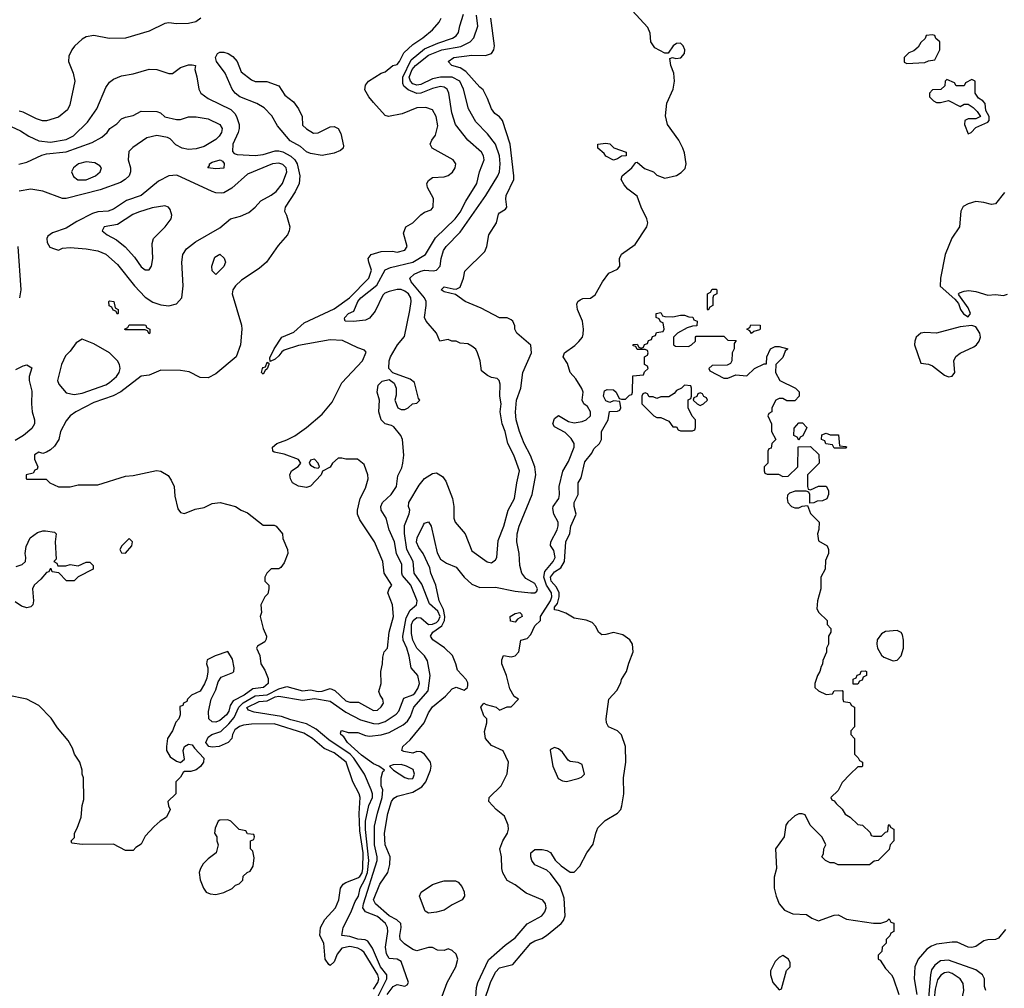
# Model space of a CAD drawing. Header units: inches. Extents: x 1793402 to 1900366, y 320852 to 470679.
# Tile 477 of 604: x 1881613 to 1886614, y 370921 to 375843. Entities that reach past the tile are written whole.
import ezdxf

# ---------------------------------------------------------------- set-up
doc = ezdxf.new("R2010")
doc.units = ezdxf.units.IN
doc.header["$MEASUREMENT"] = 0
doc.layers.add('B8387', color=7, linetype='Continuous')

msp = doc.modelspace()

# ---------------------------------------------------------------- linework, layer by layer
at = {"layer": 'B8387', "color": 4}
for points, elevation in [([(1883928.9, 370850), (1883934, 370926), (1883939.7, 370950), (1883994.5, 371065.5), (1884079.3, 371140.7), (1884130, 371177.3), (1884190, 371248), (1884265.2, 371290), (1884280.9, 371310), (1884286.6, 371330), (1884283.7, 371350), (1884269.6, 371369.6), (1884185.3, 371405.3), (1884130, 371446.6), (1884090, 371469.3), (1884067.7, 371507.7), (1884062, 371530), (1884061.2, 371590), (1884052.7, 371630), (1884067.6, 371670), (1884091.5, 371710), (1884095.6, 371730), (1884093.6, 371750), (1884075.1, 371795.1), (1884033.2, 371830), (1883995.3, 371870), (1883998, 371890), (1884058, 371950), (1884082, 371998), (1884088.4, 372011.6), (1884095.3, 372070), (1884068.4, 372128.4), (1884010, 372155.3), (1883979, 372190), (1883974.6, 372225.4), (1883986, 372270), (1883986, 372290), (1883970, 372306), (1883955.3, 372350), (1883970, 372370.6), (1883982.8, 372362.8), (1884034, 372350), (1884050, 372334), (1884090, 372351.3), (1884110, 372352), (1884146, 372390), (1884124, 372404), (1884102.5, 372442.5), (1884085.2, 372510), (1884062, 372570), (1884062, 372590), (1884070, 372612), (1884110, 372606), (1884130, 372610.8), (1884149.2, 372630), (1884158, 372690), (1884190, 372698), (1884210, 372718), (1884230, 372762), (1884258, 372790), (1884258, 372810), (1884309.9, 372890), (1884316.1, 372910), (1884314, 372930), (1884289.4, 372970), (1884274.7, 373010), (1884281.2, 373038.8), (1884323.1, 373090), (1884333.3, 373110), (1884326.1, 373146.1), (1884309.6, 373170.4), (1884311.8, 373190), (1884343.1, 373250), (1884348.5, 373271.5), (1884347.6, 373290), (1884326.8, 373330), (1884320.8, 373359.2), (1884322.6, 373370), (1884351.3, 373410), (1884355.4, 373430), (1884352.6, 373470), (1884371.7, 373548.3), (1884401.5, 373598.5), (1884429.8, 373670), (1884429.6, 373690), (1884413.9, 373713.9), (1884384.4, 373744.4), (1884330, 373774), (1884320.9, 373790), (1884330, 373816), (1884350, 373831.3), (1884401.4, 373801.4), (1884430, 373794), (1884470, 373801.3), (1884489.7, 373810.3), (1884511.8, 373830), (1884513, 373850), (1884496.5, 373876.5), (1884478, 373890), (1884469.6, 373909.6), (1884475, 373950), (1884468.7, 373968.7), (1884438.6, 374018.6), (1884410, 374049.5), (1884395.3, 374095.3), (1884373.2, 374130), (1884381.2, 374150), (1884433, 374187), (1884452.9, 374207.1), (1884471.1, 374228.9), (1884475.6, 374244.4), (1884477.4, 374270), (1884471.1, 374311.1), (1884445.6, 374370), (1884443.2, 374396.8), (1884448.9, 374411.1), (1884460.2, 374419.8), (1884474, 374426), (1884511.8, 374428.2), (1884535.9, 374444.1), (1884572.7, 374510), (1884606, 374554), (1884650, 374574.8), (1884660.9, 374590), (1884659.3, 374630), (1884669.4, 374650.6), (1884740.1, 374699.9), (1884799, 374790), (1884804, 374810), (1884799, 374830), (1884769, 374890), (1884750, 374946), (1884702, 374982), (1884682.7, 375002.7), (1884669, 375030), (1884674, 375050), (1884722, 375090), (1884743.1, 375116.9), (1884750, 375118), (1884786.7, 375086.7), (1884832, 375070), (1884850, 375052), (1884890, 375038), (1884950, 375051.3), (1884973.6, 375066.4), (1884994, 375086), (1884998, 375110), (1884990, 375166), (1884981.2, 375190), (1884960.9, 375230), (1884903.7, 375310), (1884893.4, 375353.4), (1884901, 375419), (1884932.4, 375490), (1884938.9, 375530), (1884935.8, 375570), (1884919.7, 375610), (1884914.6, 375645.4), (1884929.2, 375650.8), (1884945.3, 375645.3), (1884970.8, 375649.2), (1884989.7, 375670), (1884992.4, 375690), (1884983.5, 375710), (1884970, 375722.6), (1884950, 375721.7), (1884932.4, 375710), (1884907.7, 375672.3), (1884890, 375671.8), (1884840, 375700), (1884819.2, 375730), (1884814.7, 375774.7), (1884803.3, 375803.3), (1884724.2, 375890)], 176), ([(1882534, 375850), (1882507.7, 375832.3), (1882470, 375823.1), (1882410, 375822), (1882370, 375827.3), (1882350, 375824), (1882270, 375783.7), (1882150, 375748.8), (1882066.9, 375746.9), (1881990, 375762), (1881950, 375754.8), (1881930, 375744), (1881892.3, 375707.7), (1881878.4, 375690), (1881863.3, 375656.7), (1881861.6, 375630), (1881885.6, 375570), (1881892.8, 375530), (1881867.6, 375410), (1881855.8, 375384.2), (1881810, 375346.7), (1881748.5, 375328.5), (1881728.6, 375328.6), (1881698, 375338), (1881630, 375373), (1881610, 375377.1)], 204), ([(1883410, 370917.6), (1883431.7, 370950), (1883436.5, 370970), (1883432.8, 370990), (1883362.8, 371102.8), (1883350, 371115.8), (1883330, 371124.4), (1883290, 371133.1), (1883250, 371124.5), (1883225.1, 371094.9), (1883210, 371056), (1883190, 371037.2), (1883182.9, 371042.9), (1883164.5, 371070), (1883157.6, 371150), (1883137.2, 371190), (1883141.2, 371230), (1883162.7, 371270), (1883218, 371330), (1883234.5, 371370), (1883242.9, 371430), (1883256.2, 371450), (1883270, 371458.9), (1883330, 371481.8), (1883340.4, 371490), (1883352.3, 371507.7), (1883356.8, 371530), (1883357, 371610), (1883340.8, 371720.8), (1883338.2, 371810), (1883343.1, 371890), (1883336.9, 371910), (1883304.5, 371970), (1883271.2, 372070), (1883210, 372118.3), (1883160.4, 372140.4), (1883100.7, 372190), (1883056.8, 372216.8), (1882905, 372265), (1882790, 372263.5), (1882750, 372258.2), (1882729.3, 372250.7), (1882705.6, 372234.4), (1882693.8, 372210), (1882690.2, 372190), (1882672, 372170), (1882626, 372150), (1882590, 372146.3), (1882573.2, 372150), (1882558, 372170), (1882570, 372197.4), (1882588.7, 372211.3), (1882634.6, 372225.4), (1882675.7, 372264.3), (1882702.4, 372297.6), (1882726.4, 372350), (1882748.5, 372371.5), (1882810, 372407.5), (1882870, 372411.6), (1882930, 372442), (1882970, 372454.9), (1883050, 372431.8), (1883090, 372437.3), (1883130, 372429.2), (1883149.7, 372430.3), (1883190, 372444.4), (1883214.6, 372434.6), (1883270, 372381.3), (1883290, 372375.8), (1883334.9, 372374.9), (1883410, 372333.4), (1883430, 372334.8), (1883450, 372351), (1883460.9, 372370), (1883457, 372390), (1883443.7, 372410), (1883438, 372430), (1883449.5, 372470), (1883447.3, 372530), (1883456, 372570), (1883457.2, 372602.8), (1883465.2, 372630), (1883481.2, 372650), (1883489.4, 372730), (1883511.5, 372810), (1883506.6, 372870), (1883483.7, 372930), (1883489.3, 372950), (1883502.7, 372970), (1883463.7, 373030), (1883458, 373090), (1883416, 373190), (1883341.2, 373301.2), (1883329.3, 373330), (1883329.4, 373350), (1883342.7, 373410), (1883370, 373462), (1883384, 373510), (1883382, 373530), (1883363.1, 373583.1), (1883329, 373609), (1883270, 373609.2), (1883250, 373615.3), (1883230, 373615.3), (1883202, 373590), (1883190.7, 373569.3), (1883151.6, 373548.4), (1883144.7, 373530), (1883090, 373473.2), (1883070, 373466), (1883030, 373472.7), (1882999, 373490), (1882989.3, 373510), (1882986, 373530), (1882994, 373550), (1883026.8, 373573.2), (1883041.2, 373590), (1883030, 373608.7), (1882955.7, 373635.7), (1882905.8, 373645.8), (1882899, 373650), (1882897.2, 373670), (1882919, 373690), (1882970, 373708), (1883011.3, 373728.7), (1883069.2, 373770), (1883150, 373839.1), (1883200.1, 373899.9), (1883250, 373997.1), (1883355.1, 374110), (1883373.6, 374153.6), (1883364, 374164), (1883330, 374175.1), (1883252.6, 374212.6), (1883190, 374215.6), (1883030, 374187.6), (1882956.8, 374163.2), (1882944.5, 374155.5), (1882930, 374135.3), (1882910, 374118), (1882886, 374106), (1882884, 374124), (1882905.2, 374170), (1882944.5, 374230), (1883005.8, 374254.2), (1883058, 374302), (1883210, 374374), (1883287.6, 374430), (1883387, 374530), (1883399.5, 374570), (1883386, 374610), (1883384, 374630), (1883398, 374650), (1883450, 374664), (1883506.8, 374666.8), (1883530, 374661), (1883570, 374672), (1883582, 374690), (1883562, 374758), (1883575.3, 374790), (1883610, 374811), (1883650, 374850.7), (1883670, 374864), (1883704, 374876), (1883714, 374890), (1883714.8, 374934.8), (1883685.2, 374990), (1883681.2, 375010), (1883690, 375024.7), (1883710, 375040.7), (1883770, 375044), (1883789.4, 375050.6), (1883812.1, 375067.9), (1883825.2, 375090), (1883829, 375110), (1883815.3, 375130), (1883708, 375190), (1883698, 375210), (1883706, 375230), (1883724.7, 375255.3), (1883737, 375303), (1883729.3, 375350), (1883710, 375384), (1883676.5, 375396.5), (1883630, 375395.3), (1883555.9, 375364.1), (1883486, 375350), (1883470, 375355.3), (1883410, 375421.2), (1883386, 375450), (1883367, 375487), (1883369.4, 375510), (1883385.2, 375530), (1883450, 375570.6), (1883470, 375577.3), (1883508.7, 375610), (1883530, 375614.8), (1883542.7, 375630), (1883565.1, 375674.9), (1883610, 375716.4), (1883661.2, 375750), (1883710, 375791), (1883744, 375830), (1883754, 375850)], 196), ([(1883419.2, 370850), (1883478, 370970), (1883477.7, 370990), (1883446.6, 371030), (1883405.3, 371125.3), (1883380.8, 371160.8), (1883367.2, 371167.2), (1883330, 371171.1), (1883290, 371185.1), (1883249.2, 371190), (1883255.6, 371230), (1883294.3, 371305.7), (1883317.2, 371362.8), (1883334.5, 371390), (1883342.6, 371430), (1883366.6, 371473.4), (1883379.2, 371510), (1883386, 371570), (1883370, 371728), (1883369.8, 371770.2), (1883387.1, 371850), (1883405.7, 371890), (1883405.7, 371910), (1883399.1, 371930), (1883364.2, 372010), (1883310.5, 372090.5), (1883291, 372111), (1883184, 372184), (1883118.2, 372238.2), (1883070, 372264.4), (1882990, 372284.4), (1882942.7, 372302.7), (1882803.6, 372323.6), (1882774.6, 372334.6), (1882767.5, 372347.5), (1882830, 372377.6), (1882870, 372382.3), (1882910, 372401.8), (1882930, 372406), (1883050, 372384.6), (1883110, 372394.4), (1883190, 372379.5), (1883270, 372324.2), (1883344.7, 372284.7), (1883410, 372266), (1883434.5, 372265.5), (1883470, 372277), (1883526, 372314), (1883538.7, 372330), (1883564.7, 372395.3), (1883610, 372411.7), (1883619.5, 372420.5), (1883635.9, 372444.1), (1883643.5, 372470), (1883635.1, 372510), (1883601.2, 372550), (1883591.6, 372608.4), (1883579.7, 372650), (1883561.1, 372690), (1883559.1, 372710), (1883575.8, 372804.2), (1883596.9, 372843.1), (1883629.2, 372870), (1883631.3, 372890), (1883600.5, 372970), (1883558, 373018), (1883554, 373030), (1883554.9, 373074.9), (1883527.8, 373130), (1883517.6, 373190), (1883489.6, 373250), (1883474.7, 373310), (1883449.6, 373350), (1883447.3, 373370), (1883456, 373390), (1883499.3, 373430), (1883527, 373470), (1883534.5, 373525.5), (1883553.8, 373566.2), (1883559.5, 373590), (1883563.7, 373630), (1883557.2, 373710), (1883548.7, 373730), (1883513.2, 373773.2), (1883501.2, 373781.2), (1883468.7, 373790), (1883449, 373810), (1883437.2, 373850), (1883441.2, 373910), (1883429.3, 373950.7), (1883434, 373986), (1883454.6, 374005.4), (1883490, 374014), (1883515.3, 373995.3), (1883524.7, 373970), (1883525.4, 373934.6), (1883518, 373910), (1883534, 373870), (1883550, 373862), (1883570, 373862), (1883586, 373870), (1883608.4, 373891.6), (1883630, 373894), (1883646, 373910), (1883638, 373918), (1883619.3, 373999.3), (1883596.5, 374016.5), (1883508, 374048), (1883488, 374070), (1883489.1, 374109.1), (1883497.2, 374130), (1883532.7, 374190), (1883567.7, 374232.3), (1883595.6, 374364.4), (1883601.7, 374410), (1883599.7, 374430), (1883587.8, 374450), (1883570, 374464), (1883550, 374471.1), (1883530, 374472.2), (1883490, 374462), (1883467.5, 374452.5), (1883457.7, 374442.3), (1883418.3, 374361.7), (1883390, 374325.2), (1883370, 374316), (1883309.3, 374309.3), (1883266, 374310), (1883263.1, 374323.1), (1883264, 374330), (1883284, 374350), (1883310, 374361), (1883331.2, 374410), (1883346.6, 374430), (1883426.9, 374493.1), (1883470, 374572.4), (1883496.9, 374583.1), (1883610, 374610.3), (1883674.5, 374650), (1883725.6, 374734.4), (1883824.5, 374830), (1883850, 374864.9), (1883878.9, 374921.1), (1883934.5, 375010), (1883949.4, 375070), (1883972.3, 375130), (1883969.3, 375150), (1883959.3, 375170), (1883889.6, 375229.6), (1883827.3, 375310), (1883807.3, 375370), (1883793.6, 375470), (1883783.7, 375490), (1883770, 375499.6), (1883750, 375503), (1883710, 375493.5), (1883650, 375468.6), (1883630, 375467.7), (1883585.8, 375485.8), (1883564.4, 375504.4), (1883558.8, 375518.8), (1883558.5, 375550), (1883601, 375639), (1883670, 375693.8), (1883736.9, 375723.1), (1883811.8, 375748.2), (1883830, 375760.5), (1883842.4, 375777.6), (1883848.3, 375811.7), (1883867.3, 375870)], 192), ([(1883479.8, 370890), (1883510, 370930.4), (1883530, 370940.5), (1883570, 370931.3), (1883582, 370938), (1883588.7, 370950), (1883550, 371057.2), (1883530, 371069.4), (1883490, 371073.2), (1883475.6, 371095.6), (1883471.6, 371130), (1883482.9, 371210), (1883481.6, 371230), (1883471.3, 371250), (1883430, 371286.3), (1883369.7, 371309.7), (1883355.8, 371330), (1883358.7, 371350), (1883429.7, 371570), (1883429.7, 371590), (1883414.5, 371650), (1883415.8, 371744.2), (1883429.8, 371810.2), (1883454.7, 371890), (1883456.9, 371930), (1883449.6, 371950.4), (1883449.5, 371990.5), (1883458, 372022), (1883466, 372030), (1883438, 372050), (1883410, 372062), (1883350, 372106), (1883278.4, 372170), (1883258.9, 372198.9), (1883244, 372210), (1883243.1, 372216.9), (1883246, 372230), (1883250, 372231), (1883281.4, 372221.4), (1883330, 372221.6), (1883370, 372204.9), (1883390, 372203), (1883450, 372208.5), (1883490, 372221.3), (1883560.1, 372259.9), (1883582.2, 372277.8), (1883598, 372302), (1883615.1, 372350), (1883688.1, 372431.9), (1883698, 372510), (1883685.1, 372585.1), (1883669.6, 372609.6), (1883630, 372649.5), (1883610, 372689.3), (1883603.1, 372723.1), (1883604.1, 372770), (1883611.3, 372790), (1883630, 372806), (1883650, 372803.1), (1883690.2, 372770.2), (1883710, 372771.1), (1883730, 372779.3), (1883741.2, 372790), (1883748.2, 372810), (1883736.7, 372836.7), (1883695, 372875), (1883655, 372975), (1883616.2, 373030), (1883611.1, 373090), (1883579.7, 373150), (1883567.9, 373232.1), (1883567.7, 373272.3), (1883592.1, 373332.1), (1883594.5, 373350), (1883588.7, 373370), (1883589.2, 373390), (1883642.7, 373477.3), (1883670, 373510.8), (1883710, 373536), (1883730, 373541), (1883761.4, 373521.4), (1883777.5, 373497.5), (1883811, 373410), (1883818, 373370), (1883818, 373310), (1883824.7, 373290), (1883876, 373230), (1883910, 373144.7), (1883987.9, 373087.9), (1884010, 373082.8), (1884030, 373098), (1884037.2, 373110), (1884044.1, 373195.9), (1884071.5, 373268.5), (1884095.1, 373350), (1884126.6, 373410), (1884138, 373490), (1884152, 373550), (1884122.7, 373630), (1884092, 373690), (1884079.5, 373750), (1884064.5, 373790), (1884054, 373850), (1884058, 373890), (1884052.7, 373930), (1884054, 373990), (1884048.9, 374008.9), (1884039, 374019), (1884010, 374024), (1883990, 374034), (1883958, 374058), (1883952.7, 374110), (1883939.3, 374150), (1883930, 374168.7), (1883910, 374184), (1883890, 374195.3), (1883850, 374199), (1883830, 374208.7), (1883808.9, 374208.9), (1883790, 374218), (1883748, 374210), (1883729.6, 374250), (1883677, 374310), (1883669.4, 374330), (1883677.2, 374390), (1883677.2, 374410), (1883669.6, 374430), (1883602, 374510), (1883595.1, 374530), (1883616, 374550), (1883650, 374564.9), (1883670, 374570.4), (1883713.8, 374566.2), (1883729.5, 374570.5), (1883749, 374590), (1883754, 374630), (1883765.6, 374670), (1883779.5, 374690), (1883850, 374763), (1883980.5, 374950), (1884042.4, 375050), (1884049.7, 375070.3), (1884053.7, 375110), (1884049.7, 375150), (1884029.7, 375209.7), (1883990, 375262.7), (1883930, 375324), (1883892, 375390), (1883867.8, 375490), (1883849.6, 375530), (1883810, 375551), (1883750, 375551), (1883710, 375541.5), (1883650, 375513.7), (1883630, 375509.8), (1883610, 375516.9), (1883597.7, 375530), (1883590.9, 375550), (1883607.3, 375590), (1883623.5, 375610), (1883690, 375662.2), (1883757.2, 375690), (1883853.3, 375706.7), (1883902, 375730), (1883920.7, 375750), (1883940.7, 375810), (1883933.8, 375866.2)], 188), ([(1883758.9, 370881.1), (1883783.7, 370950), (1883829.2, 371030), (1883838, 371070), (1883830, 371094), (1883810, 371114), (1883790, 371122), (1883770, 371114), (1883734.6, 371114.6), (1883710, 371128.7), (1883690, 371129), (1883630, 371111.6), (1883610, 371118.7), (1883567.6, 371147.6), (1883546, 371170), (1883543.5, 371190), (1883551.3, 371230), (1883549.6, 371250), (1883528.7, 371268.7), (1883489.9, 371289.9), (1883420.7, 371350), (1883409.7, 371370), (1883443, 371450), (1883482.9, 371510), (1883493.6, 371550), (1883495.1, 371590), (1883469.7, 371650), (1883465.7, 371710), (1883483.1, 371810), (1883502, 371870), (1883513.3, 371886.7), (1883530, 371898), (1883610, 371917.8), (1883655, 371945), (1883675.8, 371970), (1883699.7, 372030), (1883703, 372050), (1883699.7, 372070), (1883670, 372111.6), (1883650, 372122.9), (1883630, 372124.5), (1883610, 372115.1), (1883564.7, 372124.7), (1883554, 372130), (1883559.3, 372150), (1883596.6, 372183.4), (1883667.3, 372270), (1883690, 372321), (1883710, 372350.6), (1883775.2, 372404.8), (1883810, 372442.8), (1883830, 372451), (1883870, 372436.4), (1883887, 372450), (1883890, 372462), (1883890, 372472.7), (1883881.3, 372490), (1883837, 372537), (1883829.2, 372570), (1883811.9, 372611.9), (1883771.5, 372651.5), (1883711.8, 372691.8), (1883699.3, 372710), (1883712, 372730), (1883757.7, 372762.3), (1883770.5, 372789.5), (1883773.4, 372810), (1883765.6, 372845.6), (1883743, 372890), (1883726.3, 372970), (1883702, 373030), (1883697, 373057), (1883662.7, 373130), (1883640.1, 373160.1), (1883628.3, 373188.3), (1883632, 373210), (1883664.1, 373275.9), (1883670, 373284.7), (1883690, 373290.8), (1883702.8, 373270), (1883734.4, 373134.4), (1883750, 373102), (1883781, 373081), (1883830, 373060.7), (1883870.7, 373010), (1883910, 372974), (1883950, 372957.3), (1884030, 372959.3), (1884130, 372939.5), (1884209.6, 372930.4), (1884230, 372930.6), (1884240.2, 372939.8), (1884243.6, 372950), (1884230, 372977.4), (1884184.1, 373004.1), (1884163.6, 373030), (1884154, 373070), (1884149.6, 373130), (1884138.9, 373190), (1884140.5, 373230), (1884149.7, 373270), (1884215.6, 373430), (1884235.1, 373530), (1884229.6, 373570), (1884208.4, 373628.4), (1884175.8, 373690), (1884151, 373751), (1884135.4, 373810), (1884131.2, 373848.8), (1884137.4, 373910), (1884158.7, 373970), (1884169.6, 374050.4), (1884212, 374150), (1884209.3, 374189.3), (1884138, 374250), (1884128, 374270), (1884127.3, 374287.3), (1884118, 374310), (1884110, 374318), (1884090, 374328), (1884050, 374328), (1883956.5, 374376.5), (1883875.3, 374410), (1883826, 374446), (1883770, 374459.3), (1883754, 374470), (1883770, 374486), (1883814.4, 374474.4), (1883830, 374474), (1883850, 374482.8), (1883867.6, 374530), (1883874.8, 374565.2), (1883976, 374664), (1883985.2, 374690), (1883995.3, 374750), (1884035.3, 374810), (1884045.6, 374854.4), (1884050, 374862), (1884080.4, 374879.6), (1884088, 374890), (1884082, 374930), (1884084, 374950), (1884122.7, 375030), (1884123.7, 375050), (1884104.7, 375210), (1884066, 375330), (1884049.6, 375349.6), (1884026.6, 375366.6), (1884009.4, 375390), (1883990, 375442), (1883967, 375487), (1883950, 375499.3), (1883878.6, 375578.6), (1883850, 375598), (1883808.7, 375610), (1883789.2, 375630), (1883818, 375650), (1883910, 375662), (1883978.6, 375661.4), (1884009.2, 375670.8), (1884022, 375690), (1884025.2, 375710), (1884005.6, 375850)], 184), ([(1881570, 375299.5), (1881618, 375278), (1881659, 375250), (1881710, 375227.3), (1881770, 375219.7), (1881850, 375234), (1881887, 375253), (1881958.4, 375321.6), (1882005.5, 375390), (1882050, 375498), (1882070, 375524.5), (1882090, 375540.5), (1882130, 375557.6), (1882190, 375567), (1882270, 375591.3), (1882310, 375589.6), (1882370, 375569.3), (1882390, 375569.2), (1882430, 375599.3), (1882470, 375612.7), (1882490, 375613.2), (1882506, 375610), (1882502, 375590), (1882512.9, 375552.9), (1882522.7, 375490), (1882533.2, 375470), (1882570, 375442), (1882685.8, 375385.8), (1882706, 375366), (1882715.1, 375350), (1882727.3, 375310), (1882727.3, 375290), (1882722.9, 375270), (1882695.1, 375210), (1882693.6, 375173.6), (1882702.7, 375162.7), (1882717.2, 375157.2), (1882810, 375151.8), (1882850, 375158), (1882910, 375175.4), (1882930, 375175.4), (1882950, 375171.1), (1882990, 375149.7), (1883011.1, 375130), (1883022.2, 375110), (1883035.6, 375050), (1883033.2, 375010), (1883012.3, 374967.7), (1882962, 374890), (1882958, 374870), (1882969, 374849), (1882986, 374790), (1882982.7, 374770), (1882972.7, 374750), (1882925.3, 374694.7), (1882866.6, 374610), (1882830, 374578), (1882740.5, 374519.5), (1882709, 374490), (1882696, 374470), (1882692.7, 374450), (1882739.3, 374290), (1882740.9, 374270), (1882735.1, 374190), (1882712, 374130), (1882610, 374044), (1882570, 374022.8), (1882530, 374024.7), (1882474, 374054), (1882430, 374060.7), (1882330, 374061), (1882270, 374036), (1882230, 374031), (1882127.6, 373952.4), (1882087.9, 373932.1), (1881990, 373897.1), (1881899, 373850), (1881869.6, 373830.4), (1881850, 373804.7), (1881820.9, 373750), (1881812, 373710), (1881790, 373676.3), (1881770, 373657.3), (1881750, 373646), (1881730, 373638), (1881710, 373644.7), (1881689.1, 373630.9), (1881688.9, 373608.9), (1881706, 373570), (1881702, 373558), (1881690, 373554), (1881682, 373538), (1881646, 373530), (1881646, 373510), (1881650, 373508.7), (1881747.3, 373507.3), (1881766, 373490), (1881810, 373468.7), (1881870, 373468.7), (1881910, 373479), (1882010, 373479.3), (1882150, 373522.7), (1882190, 373526.6), (1882307.5, 373552.5), (1882330, 373549.4), (1882367.3, 373527.3), (1882383.3, 373503.3), (1882397, 373470), (1882402, 373422), (1882416.5, 373356.5), (1882430, 373339), (1882450, 373334), (1882504.5, 373355.5), (1882550, 373364), (1882590, 373384), (1882631.1, 373388.9), (1882709.1, 373369.1), (1882738, 373350), (1882770, 373337.2), (1882850, 373274), (1882906.4, 373273.6), (1882915.3, 373270), (1882948.7, 373230), (1882950, 373206), (1882974, 373150), (1882975.3, 373130), (1882957.2, 373082.8), (1882940.4, 373059.6), (1882930, 373052), (1882890, 373052), (1882868.9, 373031.1), (1882858, 373010), (1882858, 372990), (1882878, 372970), (1882878, 372950), (1882874, 372926), (1882858, 372910), (1882838, 372870), (1882842, 372830), (1882835.3, 372810), (1882849, 372750), (1882866, 372710), (1882865.2, 372694.8), (1882858, 372682), (1882821.2, 372658.8), (1882815.3, 372650), (1882832.1, 372612.1), (1882838, 372570), (1882857.8, 372537.8), (1882874.5, 372494.5), (1882875.3, 372470), (1882851.5, 372450), (1882797.6, 372442.4), (1882754, 372410), (1882698, 372382), (1882682.5, 372357.5), (1882674.9, 372330), (1882662.9, 372310), (1882630, 372281.9), (1882610, 372273), (1882590, 372274.6), (1882573.4, 372290), (1882571.8, 372328.2), (1882586, 372390), (1882610, 372437.2), (1882621.1, 372478.9), (1882637.2, 372502.8), (1882695.1, 372524.9), (1882700.7, 372530), (1882702, 372550), (1882693.4, 372593.4), (1882670, 372632), (1882606, 372610), (1882566, 372590), (1882562, 372570), (1882569.3, 372549.3), (1882569.4, 372529.4), (1882563.3, 372496.7), (1882551.9, 372468.1), (1882530, 372431.3), (1882486, 372410), (1882466, 372390), (1882462, 372378), (1882446, 372370), (1882442, 372358), (1882427.3, 372352.7), (1882428.7, 372310), (1882422, 372290), (1882406.8, 372273.2), (1882389, 372230), (1882364, 372190), (1882359, 372150), (1882359, 372130), (1882378, 372098), (1882410, 372075.3), (1882430, 372068), (1882450, 372086), (1882442.8, 372130), (1882450.6, 372149.4), (1882470, 372160.9), (1882490, 372158.4), (1882500.7, 372140.7), (1882548.3, 372090), (1882547.6, 372070), (1882531.7, 372048.3), (1882510, 372030.7), (1882482.8, 372022.8), (1882450, 372022), (1882443.1, 372016.9), (1882430, 371994), (1882406, 371970), (1882406, 371910), (1882366, 371870), (1882368.4, 371848.4), (1882378, 371830), (1882358, 371790), (1882326, 371770), (1882296.4, 371743.6), (1882250, 371694), (1882230, 371654), (1882203.1, 371636.9), (1882190, 371622), (1882150, 371622), (1882090, 371654), (1881930, 371652), (1881878, 371658), (1881874, 371670), (1881892, 371688), (1881892, 371710), (1881905.4, 371734.6), (1881924.7, 371790), (1881931.3, 371850), (1881939.8, 371880.2), (1881938, 371990), (1881931.3, 372010), (1881931.3, 372030), (1881918, 372070), (1881891.3, 372110), (1881882, 372142), (1881859.8, 372179.8), (1881804.5, 372244.5), (1881773, 372293), (1881710, 372358), (1881650, 372391), (1881550, 372410.8)], 204), ([(1881608.4, 375108.4), (1881650, 375119), (1881725.7, 375154.3), (1881750, 375160.5), (1881850, 375171.3), (1881981.1, 375218.9), (1882030, 375245.2), (1882058, 375270), (1882070.9, 375289.1), (1882106.4, 375313.6), (1882130, 375338), (1882150, 375348), (1882190, 375355.3), (1882230, 375378), (1882310, 375375.3), (1882328.9, 375368.9), (1882350, 375348.7), (1882410, 375335.3), (1882430, 375335.3), (1882470.7, 375349.3), (1882510, 375349.4), (1882570, 375338.4), (1882629.2, 375310), (1882640.9, 375290), (1882638.4, 375270), (1882627, 375250), (1882610, 375233), (1882550, 375198.4), (1882510, 375186.4), (1882470, 375183.8), (1882438, 375190), (1882407, 375207), (1882378, 375238), (1882364.5, 375244.5), (1882310, 375253.4), (1882258.4, 375241.6), (1882187.2, 375192.8), (1882167.6, 375172.4), (1882163.7, 375130), (1882175.3, 375090), (1882175.3, 375070), (1882168.7, 375050), (1882149.4, 375030.6), (1882125.1, 375014.9), (1882021.3, 374978.7), (1881850, 374934), (1881830, 374934), (1881730, 374970.6), (1881670, 374980.7), (1881610, 374971.3)], 208), ([(1886615.8, 374964.2), (1886570, 374907.3), (1886550, 374903), (1886510, 374914.5), (1886470, 374918), (1886430, 374906.6), (1886406, 374894), (1886394, 374870), (1886386.8, 374790), (1886347.3, 374732.7), (1886313.4, 374650), (1886290.6, 374530), (1886288.4, 374488.4), (1886362.8, 374422.8), (1886381, 374401), (1886391.3, 374370), (1886407.5, 374347.5), (1886430, 374332), (1886442, 374350), (1886430, 374378), (1886384, 374444), (1886382, 374450), (1886386, 374454), (1886410, 374464), (1886434, 374466), (1886470, 374461.1), (1886530, 374443.1), (1886570, 374446), (1886610, 374440.5), (1886631.3, 374448.7)], 176), ([(1881603.7, 374690), (1881619.1, 374470), (1881612.8, 374430)], 208), ([(1883970, 370851), (1884005.1, 370950), (1884030, 371004), (1884050, 371025.5), (1884117.4, 371042.6), (1884210, 371150.6), (1884230, 371163), (1884265.3, 371174.7), (1884289.7, 371190.3), (1884362.7, 371250), (1884374.7, 371265.3), (1884384.5, 371290), (1884378.4, 371378.4), (1884358.4, 371438.4), (1884310, 371505.2), (1884290, 371522), (1884230, 371548), (1884215.3, 371570), (1884209, 371590), (1884209, 371610), (1884230, 371626), (1884266.4, 371626.4), (1884290, 371621), (1884310, 371611), (1884333, 371573), (1884363.4, 371543.4), (1884410, 371511.3), (1884430, 371511.3), (1884458.6, 371541.4), (1884494.5, 371610), (1884526, 371654), (1884538.7, 371710), (1884550, 371737.3), (1884586.2, 371773.8), (1884650, 371810.4), (1884666, 371830), (1884672.4, 371847.6), (1884681.1, 371910), (1884679.6, 371990), (1884692, 372070), (1884689.6, 372150), (1884669.6, 372209.6), (1884650, 372229.3), (1884604, 372250), (1884593.2, 372270), (1884592.7, 372290), (1884605.2, 372390), (1884645.6, 372434.4), (1884666, 372474), (1884669.3, 372490), (1884696, 372530), (1884707, 372573), (1884729.2, 372630), (1884725.2, 372670), (1884712.1, 372692.1), (1884676.5, 372716.5), (1884630, 372729.2), (1884590, 372718), (1884570, 372717), (1884552.7, 372730), (1884539.7, 372759.7), (1884520.1, 372780.1), (1884490, 372792.3), (1884430, 372801.2), (1884387, 372827), (1884350, 372841.2), (1884330, 372844), (1884330, 372858), (1884344.2, 372875.8), (1884354, 372910), (1884354, 372930), (1884339.7, 372959.7), (1884312.7, 372990), (1884309.8, 373010), (1884330, 373038), (1884362, 373058), (1884381.2, 373090), (1884387.3, 373190), (1884407.2, 373232.8), (1884413.2, 373270), (1884439, 373330), (1884429.2, 373370), (1884429.3, 373390), (1884449.2, 373430), (1884449.3, 373490), (1884464.8, 373515.2), (1884483.7, 373596.3), (1884519.3, 373640.7), (1884530, 373662), (1884558, 373690), (1884568, 373710), (1884568.7, 373750), (1884602, 373810), (1884608.9, 373851.1), (1884650, 373854), (1884662, 373858), (1884666, 373870), (1884662, 373902), (1884630, 373906), (1884610, 373898), (1884590, 373906), (1884578, 373930), (1884584, 373956), (1884596.4, 373963.6), (1884630, 373962), (1884642, 373950), (1884658, 373918), (1884670, 373914), (1884690, 373914), (1884710, 373934), (1884722, 373938), (1884726, 373950), (1884727.3, 374032.7), (1884782, 374038), (1884787.3, 374052.7), (1884806, 374070), (1884802, 374082), (1884786, 374090), (1884786, 374130), (1884802, 374138), (1884806, 374150), (1884802, 374162), (1884790, 374166), (1884750, 374166), (1884742, 374182), (1884730, 374186), (1884728.4, 374191.6), (1884750, 374194), (1884758, 374178), (1884770, 374174), (1884782, 374178), (1884787.3, 374192.7), (1884802, 374198), (1884807.3, 374212.7), (1884822, 374218), (1884827.3, 374232.7), (1884842, 374238), (1884847.3, 374252.7), (1884882, 374258), (1884886, 374270), (1884882, 374302), (1884867.3, 374307.3), (1884862, 374322), (1884846, 374330), (1884846, 374350), (1884870, 374354), (1884878, 374338), (1884890, 374334), (1884930, 374332), (1884970, 374342), (1884990, 374342), (1885012.7, 374332.7), (1885031.6, 374331.6), (1885038, 374318), (1885054, 374310), (1885052.7, 374287.3), (1885030, 374286), (1885003.6, 374276.4), (1884954, 374250), (1884934, 374230), (1884934, 374190), (1884943.6, 374183.6), (1885010, 374182), (1885026, 374190), (1885046, 374210), (1885046, 374230), (1885050, 374234), (1885190, 374234), (1885210, 374214), (1885252.7, 374212.7), (1885242, 374198), (1885242, 374170), (1885232, 374150), (1885231.1, 374108.9), (1885223.6, 374096.4), (1885207.3, 374087.3), (1885130, 374086), (1885114, 374070), (1885118, 374058), (1885190, 374022), (1885210, 374022), (1885250, 374038), (1885307.3, 374032.7), (1885346, 374070), (1885394, 374094), (1885406, 374094), (1885408, 374130), (1885426, 374170), (1885450, 374182), (1885470, 374182), (1885514, 374170), (1885502, 374158), (1885490, 374126), (1885454, 374090), (1885452, 374050), (1885474, 374010), (1885554, 373970), (1885571.6, 373951.6), (1885572, 373930), (1885550, 373906), (1885510, 373906), (1885490, 373918), (1885470, 373918), (1885454, 373910), (1885434, 373870), (1885434, 373850), (1885418, 373842), (1885414, 373830), (1885432, 373790), (1885432, 373750), (1885454, 373710), (1885434, 373690), (1885430, 373666), (1885418, 373662), (1885414, 373650), (1885414, 373590), (1885394, 373570), (1885394, 373550), (1885398, 373538), (1885410, 373534), (1885467.3, 373532.7), (1885490, 373522), (1885516.4, 373523.6), (1885566, 373570), (1885567.3, 373672.7), (1885630, 373674), (1885672.7, 373632.7), (1885674, 373590), (1885614, 373530), (1885614, 373470), (1885618, 373458), (1885630, 373454), (1885670, 373472), (1885710, 373472), (1885722, 373450), (1885722, 373430), (1885712.7, 373407.3), (1885690, 373398), (1885663.6, 373396.4), (1885647.3, 373387.3), (1885626, 373386), (1885626, 373430), (1885622, 373442), (1885607.3, 373447.3), (1885552.7, 373447.3), (1885523.6, 373436.4), (1885512.7, 373427.3), (1885512, 373410), (1885514, 373390), (1885534, 373370), (1885550, 373362), (1885570, 373362), (1885588.4, 373371.6), (1885614, 373374), (1885630, 373334), (1885674, 373290), (1885672.7, 373252.7), (1885664.7, 373230), (1885670, 373194), (1885714, 373170), (1885722, 373150), (1885722, 373130), (1885705.4, 373094.6), (1885704.7, 373050), (1885682, 373010), (1885682, 372950), (1885664.7, 372890), (1885662, 372850), (1885672, 372830), (1885714, 372790), (1885714, 372770), (1885734, 372750), (1885734, 372730), (1885722, 372710), (1885722, 372670), (1885712, 372650), (1885711.6, 372628.4), (1885692.7, 372587.3), (1885691.6, 372568.4), (1885683.6, 372556.4), (1885678, 372530), (1885664.7, 372510), (1885651.3, 372470), (1885652, 372450), (1885670, 372432), (1885710, 372414), (1885742, 372418), (1885750, 372432), (1885790, 372434), (1885794, 372430), (1885794, 372390), (1885798, 372378), (1885830, 372374), (1885838, 372358), (1885854, 372350), (1885854, 372250), (1885834, 372230), (1885834, 372210), (1885854, 372190), (1885854, 372110), (1885872.7, 372092.7), (1885878, 372078), (1885894, 372070), (1885894, 372050), (1885890, 372046), (1885870, 372046), (1885831.6, 372008.4), (1885790, 371966), (1885770, 371926), (1885734, 371890), (1885738, 371878), (1885750, 371874), (1885759.6, 371859.6), (1885791.1, 371831.1), (1885805.4, 371805.4), (1885831.1, 371791.1), (1885870, 371754), (1885894, 371750), (1885932.7, 371712.7), (1885938, 371698), (1885950, 371694), (1885990, 371694), (1886010, 371714), (1886022, 371718), (1886026, 371750), (1886030, 371754), (1886038, 371738), (1886054, 371730), (1886054, 371670), (1886034, 371650), (1886030, 371626), (1885974, 371570), (1885952.7, 371567.3), (1885930, 371548), (1885770, 371548.7), (1885750, 371558), (1885730, 371558), (1885706, 371570), (1885688, 371590), (1885696.4, 371603.6), (1885698, 371630), (1885708, 371650), (1885688.9, 371688.9), (1885628, 371750), (1885602, 371802), (1885587.3, 371807.3), (1885570, 371808), (1885550, 371798), (1885514.4, 371765.6), (1885504.7, 371750), (1885496, 371690), (1885451.3, 371630), (1885458, 371530), (1885445.4, 371485.4), (1885446, 371430), (1885454.8, 371390), (1885470.6, 371350.6), (1885498, 371318), (1885539.6, 371299.6), (1885610, 371296), (1885636.9, 371276.9), (1885670, 371264.7), (1885750, 371292), (1885770, 371294), (1885812.7, 371272.7), (1885950, 371251.3), (1885987.3, 371252.7), (1886018, 371262), (1886030, 371274), (1886038, 371258), (1886052.7, 371252.7), (1886054, 371210), (1886038, 371202), (1886032.7, 371187.3), (1886014, 371170), (1886014, 371150), (1885994, 371130), (1885991.6, 371108.4), (1885974, 371090), (1885974, 371070), (1885983.6, 371063.6), (1886010, 371022), (1886042, 370990), (1886050, 370974), (1886078, 370890)], 172), ([(1881594, 374066), (1881630, 374084), (1881650, 374088.7), (1881674, 374074), (1881662, 374030), (1881662, 374010), (1881675.5, 373955.5), (1881672.7, 373890), (1881677.2, 373850), (1881689, 373810), (1881689, 373790), (1881674.8, 373765.2), (1881633.2, 373730), (1881590, 373703.8)], 208), ([(1881595.3, 373064.7), (1881625.4, 373074.6), (1881642, 373090), (1881644.7, 373110), (1881641, 373130), (1881646, 373166), (1881666, 373210), (1881703, 373237), (1881730, 373245.2), (1881744.7, 373244.7), (1881790, 373238), (1881798, 373230), (1881794, 373190), (1881798, 373102), (1881786, 373090), (1881802, 373082), (1881807.3, 373067.3), (1881847.3, 373067.3), (1881870, 373075.3), (1881910, 373068), (1881950, 373086), (1881970, 373086), (1881986, 373070), (1881986, 373050), (1881910, 373012), (1881890, 372991.3), (1881851.1, 372991.1), (1881812.7, 373032.7), (1881778, 373038), (1881772.7, 373052.7), (1881767.3, 373052.7), (1881762, 373038), (1881750, 373034), (1881720.4, 372999.6), (1881686, 372970), (1881678, 372950), (1881682.9, 372890), (1881679.5, 372870), (1881670, 372859.1), (1881650, 372854.4), (1881623.1, 372863.1), (1881590, 372884.7)], 208), ([(1886619.5, 371220.5), (1886584.4, 371175.6), (1886570, 371169.6), (1886530, 371168.3), (1886510, 371163), (1886470, 371134), (1886450, 371128.3), (1886430, 371129.7), (1886374.9, 371154.9), (1886350, 371155.6), (1886270, 371146.2), (1886244.1, 371135.9), (1886220.5, 371119.5), (1886176.9, 371070), (1886160.3, 371030), (1886156.9, 370970), (1886170.2, 370890)], 176), ([(1886521.2, 370910), (1886513.2, 370930), (1886513.2, 370970), (1886502.7, 370990), (1886470, 371015.6), (1886330, 371064.4), (1886290, 371061.1), (1886261.3, 371038.7), (1886245.3, 371014.7), (1886238.6, 370990), (1886229, 370871)], 184)]:
    msp.add_lwpolyline(points, dxfattribs=dict(at, elevation=elevation))
for points, elevation in [([(1886250, 375766), (1886218, 375762), (1886212.7, 375747.3), (1886190, 375726), (1886176.9, 375703.1), (1886155.3, 375684.7), (1886130, 375674), (1886106, 375650), (1886106, 375626), (1886119.6, 375619.6), (1886210, 375624.7), (1886230, 375634), (1886262, 375638), (1886286, 375690), (1886286, 375730), (1886267.3, 375747.3), (1886262, 375762)], 176), ([(1883105.2, 375265.2), (1883130, 375267.7), (1883190, 375297.6), (1883210, 375299.5), (1883230, 375290.4), (1883244.5, 375264.5), (1883258, 375202), (1883255.8, 375190), (1883242.8, 375177.2), (1883210, 375165.1), (1883150, 375153.3), (1883090, 375162), (1883070, 375171.3), (1883038.8, 375198.8), (1882987.2, 375227.2), (1882923.3, 375303.3), (1882894.5, 375354.5), (1882854.4, 375394.4), (1882817.4, 375417.4), (1882731.5, 375450), (1882707.2, 375470), (1882692.7, 375490), (1882657.4, 375570), (1882613, 375630), (1882608.2, 375650), (1882617.6, 375670), (1882630, 375676.9), (1882650, 375678.2), (1882671.5, 375671.5), (1882695.3, 375655.3), (1882717.6, 375630), (1882738, 375578), (1882790, 375536.5), (1882810, 375528.4), (1882868.1, 375528.1), (1882930, 375506.8), (1882959.2, 375459.2), (1883004.6, 375424.6), (1883029.1, 375390), (1883047.9, 375350), (1883050, 375306.8), (1883070, 375287.3)], 196), ([(1886450, 375538), (1886418, 375522), (1886410, 375506), (1886370, 375506), (1886362, 375522), (1886322, 375538), (1886314, 375530), (1886312.7, 375507.3), (1886291.6, 375488.4), (1886250, 375486), (1886234, 375470), (1886234, 375450), (1886254, 375430), (1886270, 375422), (1886290, 375422), (1886330, 375431.3), (1886390, 375402), (1886410, 375414), (1886430, 375414), (1886456.9, 375396.9), (1886476.9, 375376.9), (1886494, 375350), (1886470, 375338), (1886430, 375338), (1886414, 375330), (1886412, 375310), (1886430, 375262), (1886446, 375270), (1886470, 375294), (1886530, 375322), (1886538, 375330), (1886538, 375350), (1886520.4, 375380.4), (1886516.4, 375416.4), (1886506, 375430), (1886483.1, 375443.1), (1886466, 375470), (1886466, 375530)], 176), ([(1884630, 375129.2), (1884590, 375148.7), (1884582, 375162), (1884549, 375190), (1884549, 375210), (1884590, 375216), (1884610, 375211.3), (1884631.1, 375191.1), (1884694, 375170), (1884694, 375150), (1884670, 375148.7), (1884650, 375135.3)], 176), ([(1882930, 375113.3), (1882898, 375110), (1882770, 375057), (1882690, 374986), (1882650, 374962.7), (1882638.5, 374961.5), (1882610, 374962.7), (1882590, 374969.2), (1882412.1, 375052.1), (1882370, 375049.2), (1882318.5, 375021.5), (1882231, 374950), (1882155.5, 374924.5), (1882090, 374879.5), (1882062, 374870), (1882010, 374866), (1881982.9, 374857.1), (1881902.6, 374817.4), (1881850, 374784), (1881779.8, 374760.2), (1881756.9, 374743.1), (1881751.3, 374730), (1881752, 374710), (1881767.1, 374687.1), (1881790, 374678), (1881810, 374672), (1881830, 374682), (1881870, 374684.7), (1881950, 374678), (1882010, 374667.7), (1882050, 374650.6), (1882110, 374598.8), (1882195.5, 374490), (1882250, 374433), (1882290, 374408), (1882330, 374393), (1882370, 374388), (1882410, 374398.8), (1882437.2, 374430), (1882442.7, 374490), (1882436, 374610), (1882441.2, 374650), (1882460.9, 374679.1), (1882506.6, 374713.4), (1882630, 374784.9), (1882684, 374830), (1882735.3, 374844.7), (1882776.3, 374863.7), (1882809.7, 374890.3), (1882837.4, 374922.6), (1882890, 374950.4), (1882916.2, 374970), (1882947.8, 375010), (1882969.4, 375069.4), (1882967, 375090), (1882950, 375107)], 208), ([(1881950, 375120.9), (1881911.3, 375110), (1881886, 375090), (1881876, 375070), (1881886.2, 375046.2), (1881908.7, 375028.7), (1881950, 375028.5), (1881999, 375050), (1882022, 375070), (1882028.7, 375090), (1882020.2, 375100.2), (1881994.8, 375114.8)], 212), ([(1882610, 375084), (1882568, 375090), (1882578, 375102), (1882578, 375110), (1882590, 375118), (1882631, 375131), (1882643.6, 375123.6), (1882651.6, 375111.6), (1882650, 375089)], 204), ([(1882350, 374897.2), (1882286.6, 374886.6), (1882216, 374864), (1882187.7, 374852.3), (1882110, 374802.7), (1882042, 374790), (1882032, 374770), (1882058, 374750), (1882104.7, 374724.7), (1882148.5, 374688.5), (1882196.4, 374636.4), (1882230, 374586.8), (1882250, 374571.3), (1882270, 374572), (1882282, 374590), (1882289, 374630), (1882285.6, 374705.6), (1882293.2, 374730), (1882352.7, 374790), (1882382.7, 374830), (1882385.2, 374850), (1882378, 374878), (1882369.3, 374889.3)], 212), ([(1882610, 374548), (1882590, 374566), (1882588.7, 374590), (1882604.7, 374635.3), (1882630, 374652), (1882651.6, 374631.6), (1882658, 374610), (1882650, 374588)], 204), ([(1885110, 374366), (1885106, 374370), (1885106, 374450), (1885122, 374458), (1885130, 374474), (1885150, 374474), (1885154, 374470), (1885154, 374450), (1885138, 374442), (1885134, 374430), (1885134, 374390), (1885118, 374382)], 172), ([(1882110, 374346), (1882102, 374362), (1882087.3, 374367.3), (1882082, 374382), (1882068.4, 374388.4), (1882066, 374410), (1882070, 374414), (1882092, 374410), (1882098, 374378), (1882114, 374370), (1882114, 374350)], 204), ([(1882270, 374246), (1882262, 374262), (1882250, 374266), (1882150, 374266), (1882146, 374270), (1882162, 374278), (1882170, 374292), (1882247.3, 374292.7), (1882254, 374290), (1882258, 374278), (1882274, 374270), (1882274, 374250)], 204), ([(1885330, 374248), (1885322, 374262), (1885306, 374270), (1885322, 374278), (1885327.3, 374292.7), (1885374, 374290), (1885374, 374270), (1885370, 374266), (1885342, 374258)], 172), ([(1886450, 374288.7), (1886390, 374282.7), (1886270, 374249.3), (1886210, 374253.2), (1886190, 374249.2), (1886167.3, 374230), (1886159.1, 374210), (1886158, 374190), (1886190, 374098), (1886230, 374093), (1886250, 374083.8), (1886310, 374036.3), (1886330, 374027.7), (1886350, 374031), (1886362.7, 374050), (1886358.7, 374110), (1886368.3, 374131.7), (1886390, 374148.2), (1886460.1, 374179.9), (1886473.2, 374190), (1886486, 374210), (1886492.7, 374230), (1886489.2, 374250), (1886470, 374282)], 176), ([(1881930, 374219), (1881899.8, 374200.2), (1881870, 374158), (1881846, 374134), (1881824.7, 374090), (1881806, 374010), (1881811.3, 373990), (1881850, 373947.3), (1881890, 373938), (1881930, 373944.4), (1882050, 373987.2), (1882070, 373999.5), (1882105.1, 374030), (1882117.6, 374050), (1882122.9, 374070), (1882119.5, 374090), (1882109.7, 374109.7), (1882069.4, 374150), (1881990, 374196)], 208), ([(1882850, 374042), (1882842, 374050), (1882846.6, 374070), (1882850, 374076), (1882862, 374078), (1882870, 374102), (1882878, 374098), (1882878, 374090), (1882870, 374068.7), (1882859.6, 374060.4)], 196), ([(1884990, 373986), (1884974, 373970), (1884950, 373958), (1884936.9, 373943.1), (1884910, 373926), (1884870, 373926), (1884850, 373918), (1884830, 373926), (1884810, 373926), (1884802, 373942), (1884790, 373946), (1884778, 373942), (1884774, 373930), (1884774, 373890), (1884834, 373830), (1884850, 373822), (1884870, 373822), (1884910, 373802), (1884930, 373774), (1884950, 373774), (1884958, 373758), (1884970, 373754), (1885030, 373754), (1885042, 373758), (1885046, 373770), (1885046, 373810), (1885028.4, 373828.4), (1885008, 373870), (1885008.4, 373911.6), (1885022, 373918), (1885026, 373930), (1885026, 373970), (1885022, 373982)], 172), ([(1885070, 373946), (1885058, 373942), (1885052.7, 373927.3), (1885038, 373922), (1885034, 373910), (1885054, 373890), (1885070, 373882), (1885086, 373890), (1885106, 373910), (1885102, 373922), (1885087.3, 373927.3), (1885082, 373942)], 172), ([(1885570, 373706), (1885562, 373722), (1885546, 373730), (1885547.3, 373767.3), (1885570, 373794), (1885590, 373794), (1885612, 373770), (1885591.6, 373728.4), (1885578, 373722)], 172), ([(1885750, 373666), (1885742, 373682), (1885707.3, 373687.3), (1885702, 373702), (1885686, 373710), (1885687.3, 373732.7), (1885710, 373742), (1885730, 373734), (1885772.7, 373732.7), (1885778, 373678), (1885810, 373674), (1885814, 373670), (1885810, 373666)], 172), ([(1883110, 373609), (1883090, 373604), (1883083, 373590), (1883090, 373578.8), (1883110, 373567.3), (1883130, 373564.7), (1883135.3, 373570), (1883129, 373590)], 196), ([(1882170, 373206), (1882132, 373170), (1882122, 373150), (1882130, 373134), (1882150, 373132), (1882182, 373170), (1882186, 373190)], 208), ([(1884130, 372782), (1884106.8, 372786.8), (1884104, 372810), (1884130, 372826), (1884154, 372830), (1884162, 372822), (1884164.7, 372810), (1884142.5, 372797.5)], 176), ([(1886070, 372738.4), (1886010, 372734.5), (1885990, 372722.7), (1885968.6, 372691.4), (1885966, 372670), (1885970.4, 372650), (1885990, 372614), (1886002.8, 372602.8), (1886050, 372585.3), (1886070, 372588.2), (1886090, 372610.7), (1886102.2, 372650), (1886102.6, 372690), (1886096.6, 372716.6), (1886089.6, 372729.6)], 176), ([(1885870, 372466), (1885847.3, 372467.3), (1885847.3, 372492.7), (1885862, 372498), (1885867.3, 372512.7), (1885882, 372518), (1885887.3, 372532.7), (1885910, 372534), (1885914, 372530), (1885914, 372510), (1885898, 372502), (1885892.7, 372487.3), (1885878, 372482)], 172), ([(1884330, 372145.2), (1884310, 372135.3), (1884307.3, 372130), (1884321.6, 372050), (1884347.4, 371987.4), (1884370, 371974.9), (1884390, 371972.2), (1884450, 371986.7), (1884466.8, 371993.2), (1884481.2, 372010), (1884470, 372058), (1884450, 372069), (1884410, 372072.7), (1884399.5, 372079.5), (1884370, 372121.2), (1884350, 372138)], 176), ([(1883550, 372058), (1883510, 372057.2), (1883492, 372050), (1883512, 372030), (1883570, 371992), (1883590, 371986), (1883610, 371986.8), (1883619, 372010), (1883612.3, 372032.3), (1883578, 372050)], 188), ([(1882670, 371778), (1882630, 371775.3), (1882622, 371770), (1882605.4, 371734.6), (1882602, 371710), (1882614, 371690), (1882614, 371670), (1882622, 371650), (1882611.3, 371610), (1882570, 371579), (1882545.8, 371554.2), (1882530.7, 371530), (1882524.9, 371510), (1882530, 371472), (1882547.3, 371430), (1882561, 371410), (1882581.1, 371401.1), (1882610, 371397.3), (1882650, 371407.3), (1882692.1, 371427.9), (1882710, 371444.7), (1882728.4, 371451.6), (1882746, 371470), (1882748.7, 371491.3), (1882768, 371510), (1882783.2, 371516.8), (1882798.7, 371541.3), (1882803.9, 371583.9), (1882798, 371618), (1882786, 371630), (1882786, 371670), (1882802, 371678), (1882806, 371690), (1882802, 371702), (1882770, 371706), (1882762, 371722), (1882727.3, 371727.3), (1882686, 371770)], 204), ([(1883690, 371303.7), (1883672.3, 371312.3), (1883643.7, 371390), (1883652.7, 371410), (1883710, 371448), (1883750, 371462), (1883770, 371466.8), (1883826.4, 371466.4), (1883839.8, 371459.8), (1883858.8, 371438.8), (1883870, 371412), (1883872.7, 371390), (1883860.7, 371370), (1883810, 371345.6), (1883770, 371318.7), (1883730, 371307.6)], 176), ([(1885490, 371088), (1885470, 371078), (1885450, 371058), (1885426.8, 371010), (1885426.8, 370990), (1885438, 370950), (1885470, 370914), (1885482, 370918), (1885508.4, 371011.6), (1885526, 371030), (1885526, 371050), (1885518, 371070)], 172), ([(1886330, 371002.4), (1886310, 370999.6), (1886291.6, 370988.4), (1886275.1, 370964.9), (1886262.5, 370917.5), (1886257.8, 370870), (1886270, 370814.8), (1886282, 370790), (1886290, 370783), (1886310, 370780.5), (1886330, 370785.5), (1886350, 370797.3), (1886379.3, 370830), (1886402.5, 370877.5), (1886409.5, 370910), (1886405.4, 370945.4), (1886389.6, 370969.6), (1886350, 370996.2)], 188)]:
    msp.add_lwpolyline(points, close=True, dxfattribs=dict(at, elevation=elevation))

doc.saveas('drawing.dxf')
